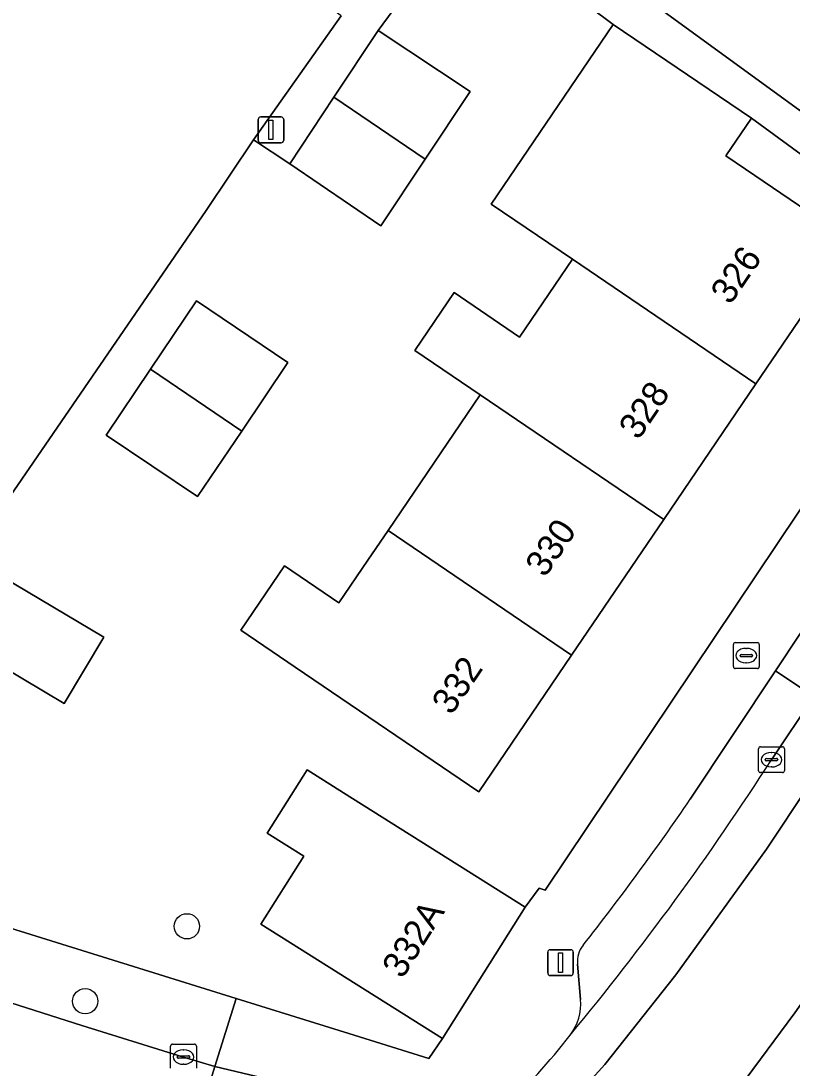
# Model space of a CAD drawing. Extents: x 160554 to 161248, y 385329 to 386506.
# Drawn here: x 160894.7 to 160924.51, y 385917.72 to 385958.22 of the extents above; entities that cross this region are included whole.
import ezdxf

# ---------------------------------------------------------------- set-up
doc = ezdxf.new("R2010")
doc.units = 0
for name, color, linetype in [('IMGEO_Boom', 7, 'Continuous'), ('IMGEO_Brandkraan', 7, 'Continuous'), ('IMGEO_Erf', 7, 'Continuous'), ('IMGEO_Kolk', 7, 'Continuous'), ('IMGEO_Lichtmast', 7, 'Continuous'), ('IMGEO_Pand', 7, 'Continuous'), ('IMGEO_Pand_nummerreeks', 7, 'Continuous'), ('IMGEO_Parkeervlak_open', 7, 'Continuous'), ('IMGEO_Rijbaan_lokaal_gesloten', 7, 'Continuous'), ('IMGEO_Rijbaan_lokaal_open', 7, 'Continuous'), ('IMGEO_Voetpad_open', 7, 'Continuous')]:
    doc.layers.add(name, color=color, linetype=linetype)

msp = doc.modelspace()

# ---------------------------------------------------------------- linework, layer by layer
at = {"layer": 'IMGEO_Boom'}
for centre in [(160901.114, 385923.205), (160897.18, 385920.308)]:
    msp.add_circle(centre, 0.489, dxfattribs=at)
at = {"layer": 'IMGEO_Brandkraan'}
for p, q in [((160922.24, 385933.248), (160922.24, 385934.1)), ((160922.315, 385934.174), (160923.167, 385934.174)), ((160922.728, 385933.954), (160922.753, 385933.954)), ((160923.241, 385934.1), (160923.241, 385933.248)), ((160922.499, 385933.668), (160922.499, 385933.68)), ((160922.937, 385933.631), (160922.539, 385933.631)), ((160922.542, 385933.717), (160922.94, 385933.717)), ((160922.983, 385933.68), (160922.983, 385933.668)), ((160923.167, 385933.174), (160922.315, 385933.174)), ((160922.751, 385933.394), (160922.726, 385933.394))]:
    msp.add_line(p, q, dxfattribs=at)
for points in [[(160922.24, 385933.248), (160922.24, 385934.1)], [(160922.315, 385934.174), (160923.167, 385934.174)], [(160923.241, 385934.1), (160923.241, 385933.248)], [(160923.167, 385933.174), (160922.315, 385933.174)]]:
    msp.add_lwpolyline(points, dxfattribs=at)
for centre, radius, start, end in [((160922.317, 385934.098), 0.0765, 91.552, 178.448), ((160922.317, 385934.098), 0.0765, 91.552, 178.448), ((160923.165, 385934.098), 0.0765, 1.552, 88.448), ((160923.165, 385934.098), 0.0765, 1.552, 88.448), ((160922.539, 385933.677), 0.0403, 85.8775, 175.7526), ((160922.536, 385933.667), 0.0366, 178.938, 274.7102), ((160922.94, 385933.674), 0.043, 264.8664, 352.4533), ((160922.944, 385933.679), 0.0386, 1.7309, 96.639), ((160922.317, 385933.25), 0.0765, 181.552, 268.448), ((160922.317, 385933.25), 0.0765, 181.552, 268.448), ((160923.165, 385933.25), 0.0765, 271.552, 358.448), ((160923.165, 385933.25), 0.0765, 271.552, 358.448)]:
    msp.add_arc(centre, radius, start, end, dxfattribs=at)
for centre, major_axis, ratio, start_param, end_param in [((160922.727, 385933.674), (-0.387, 0.002), 0.722429, 4.712389, 7.853982), ((160922.752, 385933.674), (-0.39, 0.002), 0.717154, 1.570796, 4.712389)]:
    msp.add_ellipse(centre, major_axis=major_axis, ratio=ratio, start_param=start_param, end_param=end_param, dxfattribs=at)
at = {"layer": 'IMGEO_Erf'}
for points in [[(160894.14, 385977.144), (160896.602, 385980.559), (160899.23, 385978.626), (160901.584, 385976.894), (160899.128, 385973.486), (160904.174, 385969.804), (160906.616, 385973.193), (160909.38, 385971.16), (160911.76, 385969.408), (160909.334, 385966.04), (160914.365, 385962.37), (160916.778, 385965.717), (160919.529, 385963.693), (160921.915, 385961.938), (160919.517, 385958.611), (160924.804, 385954.754), (160927.167, 385958.074), (160929.838, 385956.173), (160927.475, 385952.853), (160931.838, 385949.794), (160942.754, 385965.361)], [(160931.004, 385948.553), (160922.94, 385954.452), (160921.951, 385952.996), (160922.712, 385952.479), (160926.847, 385949.669), (160923.115, 385944.178), (160919.552, 385938.935), (160915.988, 385933.69), (160912.395, 385928.404), (160905.297, 385933.228), (160903.192, 385934.658), (160904.884, 385937.147), (160906.988, 385935.716), (160908.108, 385937.364), (160908.889, 385938.514), (160912.454, 385943.758), (160909.924, 385945.477), (160911.442, 385947.71), (160913.972, 385945.992), (160916.017, 385949.001), (160912.87, 385951.127), (160917.597, 385958.083), (160911.85, 385962.386), (160908.511, 385957.843), (160912.06, 385955.484), (160910.323, 385952.87), (160908.612, 385950.296), (160905.088, 385952.69), (160903.683, 385953.624), (160901.859, 385950.881), (160889.565, 385932.976)], [(160887.33, 385925.297), (160903.014, 385920.416), (160907.373, 385919.06), (160910.463, 385918.099), (160910.994, 385918.872), (160903.977, 385923.289), (160905.629, 385925.913), (160904.214, 385926.804), (160905.758, 385929.257), (160907.173, 385928.367), (160914.19, 385923.951), (160914.734, 385924.682), (160914.964, 385924.599), (160926.379, 385941.646)]]:
    msp.add_lwpolyline(points, dxfattribs=at)
for points in [[(160903.232, 385942.358), (160901.526, 385939.822), (160897.991, 385942.201), (160899.708, 385944.753), (160901.484, 385947.392), (160905.019, 385945.013)], [(160892.428, 385934.17), (160893.958, 385936.738), (160897.896, 385934.391), (160896.366, 385931.823)]]:
    msp.add_lwpolyline(points, close=True, dxfattribs=at)
at = {"layer": 'IMGEO_Kolk'}
for p, q in [((160923.213, 385929.222), (160923.213, 385930.074)), ((160923.288, 385930.148), (160924.14, 385930.148)), ((160923.701, 385929.928), (160923.726, 385929.928)), ((160924.214, 385930.074), (160924.214, 385929.222)), ((160923.472, 385929.642), (160923.472, 385929.654)), ((160923.91, 385929.605), (160923.512, 385929.605)), ((160923.515, 385929.691), (160923.913, 385929.691)), ((160923.956, 385929.654), (160923.956, 385929.642)), ((160924.14, 385929.148), (160923.288, 385929.148)), ((160923.724, 385929.368), (160923.699, 385929.368)), ((160900.479, 385917.724), (160900.479, 385918.576)), ((160900.554, 385918.65), (160901.406, 385918.65)), ((160901.48, 385918.576), (160901.48, 385917.724)), ((160900.738, 385918.144), (160900.738, 385918.156)), ((160900.781, 385918.193), (160901.179, 385918.193)), ((160900.967, 385918.43), (160900.992, 385918.43)), ((160901.222, 385918.156), (160901.222, 385918.144)), ((160901.176, 385918.107), (160900.778, 385918.107)), ((160900.99, 385917.87), (160900.965, 385917.87))]:
    msp.add_line(p, q, dxfattribs=at)
for points in [[(160923.213, 385929.222), (160923.213, 385930.074)], [(160923.288, 385930.148), (160924.14, 385930.148)], [(160924.214, 385930.074), (160924.214, 385929.222)], [(160924.14, 385929.148), (160923.288, 385929.148)], [(160900.479, 385917.724), (160900.479, 385918.576)], [(160900.554, 385918.65), (160901.406, 385918.65)], [(160901.48, 385918.576), (160901.48, 385917.724)]]:
    msp.add_lwpolyline(points, dxfattribs=at)
for centre, radius, start, end in [((160923.29, 385930.072), 0.0765, 91.552, 178.448), ((160923.29, 385930.072), 0.0765, 91.552, 178.448), ((160924.138, 385930.072), 0.0765, 1.552, 88.448), ((160924.138, 385930.072), 0.0765, 1.552, 88.448), ((160923.512, 385929.651), 0.0403, 85.8775, 175.7526), ((160923.509, 385929.641), 0.0366, 178.938, 274.7102), ((160923.913, 385929.648), 0.043, 264.8664, 352.4533), ((160923.917, 385929.653), 0.0386, 1.7309, 96.639), ((160923.29, 385929.224), 0.0765, 181.552, 268.448), ((160923.29, 385929.224), 0.0765, 181.552, 268.448), ((160924.138, 385929.224), 0.0765, 271.552, 358.448), ((160924.138, 385929.224), 0.0765, 271.552, 358.448), ((160900.556, 385918.574), 0.0765, 91.552, 178.448), ((160900.556, 385918.574), 0.0765, 91.552, 178.448), ((160901.404, 385918.574), 0.0765, 1.552, 88.448), ((160901.404, 385918.574), 0.0765, 1.552, 88.448), ((160900.778, 385918.153), 0.0403, 85.8775, 175.7526), ((160901.183, 385918.155), 0.0386, 1.7309, 96.639), ((160900.775, 385918.143), 0.0366, 178.938, 274.7102), ((160901.179, 385918.15), 0.043, 264.8664, 352.4533)]:
    msp.add_arc(centre, radius, start, end, dxfattribs=at)
for centre, major_axis, ratio, start_param, end_param in [((160923.7, 385929.648), (-0.387, 0.002), 0.722429, 4.712389, 7.853982), ((160923.725, 385929.648), (-0.39, 0.002), 0.717154, 1.570796, 4.712389), ((160900.966, 385918.15), (-0.387, 0.002), 0.722429, 4.712389, 7.853982), ((160900.991, 385918.15), (-0.39, 0.002), 0.717154, 1.570796, 4.712389)]:
    msp.add_ellipse(centre, major_axis=major_axis, ratio=ratio, start_param=start_param, end_param=end_param, dxfattribs=at)
at = {"layer": 'IMGEO_Lichtmast'}
for p, q in [((160903.867, 385953.604), (160903.867, 385954.404)), ((160903.867, 385954.404), (160903.867, 385953.604)), ((160903.967, 385954.504), (160904.757, 385954.504)), ((160904.757, 385954.504), (160903.967, 385954.504)), ((160904.857, 385954.404), (160904.857, 385953.604)), ((160904.857, 385953.604), (160904.857, 385954.404)), ((160904.757, 385953.504), (160903.967, 385953.504)), ((160903.967, 385953.504), (160904.757, 385953.504)), ((160915.161, 385922.3), (160915.951, 385922.3)), ((160915.951, 385922.3), (160915.161, 385922.3)), ((160915.061, 385921.4), (160915.061, 385922.2)), ((160915.061, 385922.2), (160915.061, 385921.4)), ((160916.051, 385922.2), (160916.051, 385921.4)), ((160916.051, 385921.4), (160916.051, 385922.2)), ((160915.951, 385921.3), (160915.161, 385921.3)), ((160915.161, 385921.3), (160915.951, 385921.3))]:
    msp.add_line(p, q, dxfattribs=at)
for points in [[(160904.287, 385954.379), (160904.437, 385954.379), (160904.437, 385953.629), (160904.287, 385953.629), (160904.287, 385954.379)], [(160915.481, 385922.175), (160915.631, 385922.175), (160915.631, 385921.425), (160915.481, 385921.425), (160915.481, 385922.175)]]:
    msp.add_lwpolyline(points, dxfattribs=at)
for centre, start, end in [((160903.967, 385954.404), 90, 180), ((160903.967, 385954.404), 90, 180), ((160904.757, 385954.404), 0, 90), ((160904.757, 385954.404), 360, 90), ((160903.967, 385953.604), 180, 270), ((160903.967, 385953.604), 180, 270), ((160904.757, 385953.604), 270, 0), ((160904.757, 385953.604), 270, 0), ((160915.161, 385922.2), 90, 180), ((160915.161, 385922.2), 90, 180), ((160915.951, 385922.2), 0, 90), ((160915.951, 385922.2), 360, 90), ((160915.161, 385921.4), 180, 270), ((160915.161, 385921.4), 180, 270), ((160915.951, 385921.4), 270, 0), ((160915.951, 385921.4), 270, 0)]:
    msp.add_arc(centre, 0.1, start, end, dxfattribs=at)
at = {"layer": 'IMGEO_Pand'}
for points in [[(160910.323, 385952.87), (160912.06, 385955.484), (160908.511, 385957.843), (160906.799, 385955.265)], [(160917.597, 385958.083), (160912.87, 385951.127), (160916.017, 385949.001), (160923.115, 385944.178), (160926.847, 385949.669), (160922.712, 385952.479), (160921.951, 385952.996), (160922.94, 385954.452)], [(160910.323, 385952.87), (160906.799, 385955.265), (160905.088, 385952.69), (160908.612, 385950.296)], [(160923.115, 385944.178), (160916.017, 385949.001), (160913.972, 385945.992), (160911.442, 385947.71), (160909.924, 385945.477), (160912.454, 385943.758), (160919.552, 385938.935)], [(160899.708, 385944.753), (160903.232, 385942.358), (160905.019, 385945.013), (160901.484, 385947.392)], [(160897.991, 385942.201), (160901.526, 385939.822), (160903.232, 385942.358), (160899.708, 385944.753)], [(160912.454, 385943.758), (160908.889, 385938.514), (160915.988, 385933.69), (160919.552, 385938.935)], [(160915.988, 385933.69), (160908.889, 385938.514), (160908.108, 385937.364), (160906.988, 385935.716), (160904.884, 385937.147), (160903.192, 385934.658), (160905.297, 385933.228), (160912.395, 385928.404)], [(160892.428, 385934.17), (160896.366, 385931.823), (160897.896, 385934.391), (160893.958, 385936.738)], [(160914.19, 385923.951), (160907.173, 385928.367), (160905.758, 385929.257), (160904.214, 385926.804), (160905.629, 385925.913), (160903.977, 385923.289), (160910.994, 385918.872)]]:
    msp.add_lwpolyline(points, close=True, dxfattribs=at)
at = {"layer": 'IMGEO_Parkeervlak_open'}
msp.add_lwpolyline([(160930.068, 385939.158), (160928.569, 385940.171), (160923.872, 385933.087), (160925.349, 385932.096)], close=True, dxfattribs=at)
for points in [[(160923.714, 385929.648), (160925.349, 385932.096), (160923.872, 385933.087), (160920.576, 385928.117)], [(160916.215, 385921.741), (160916.33, 385920.377)]]:
    msp.add_lwpolyline(points, dxfattribs=at)
for centre, radius, start, end in [((160831.635, 385988.777), 109.429, 320.383, 327.29334), ((160831.642, 385989.036), 107.798, 321.86548, 325.58903), ((160917.192, 385921.847), 0.983, 140.6535, 186.1933), ((160914.421, 385920.183), 1.919, 321.9054, 5.7978)]:
    msp.add_arc(centre, radius, start, end, dxfattribs=at)
at = {"layer": 'IMGEO_Rijbaan_lokaal_gesloten'}
for points in [[(160896.724, 385891.912), (160899.657, 385896.647), (160902.182, 385900.473), (160903.908, 385902.895), (160907.161, 385907.035), (160910.647, 385910.965), (160914.591, 385914.901), (160917.267, 385917.867), (160920.016, 385921.325), (160923.521, 385926.184), (160926.798, 385931.115), (160925.349, 385932.096), (160923.714, 385929.648)], [(160897.988, 385883.524), (160906.014, 385896.856), (160907.371, 385898.921), (160909.413, 385901.855), (160911.882, 385905.015), (160915.511, 385909.208), (160919.43, 385913.378), (160922.735, 385917.325), (160924.617, 385919.86), (160926.725, 385922.862), (160930.546, 385928.58), (160926.798, 385931.115), (160923.521, 385926.184), (160920.016, 385921.325), (160917.267, 385917.867), (160914.591, 385914.901), (160910.647, 385910.965), (160907.161, 385907.035), (160903.908, 385902.895), (160902.182, 385900.473), (160899.657, 385896.647), (160896.724, 385891.912)], [(160898.148, 385914.114), (160900.799, 385913.232), (160902.196, 385917.781), (160900.98, 385918.15), (160897.048, 385919.373), (160887.881, 385922.3), (160886.758, 385922.649), (160882.61, 385923.939), (160880.216, 385924.684), (160866.444, 385928.966), (160860.248, 385930.666)], [(160923.982, 385916.06), (160924.106, 385916.245), (160926.036, 385918.835), (160930.368, 385925.14), (160931.995, 385927.599), (160930.546, 385928.58), (160926.725, 385922.862), (160924.617, 385919.86), (160922.735, 385917.325), (160919.43, 385913.378), (160915.511, 385909.208), (160911.882, 385905.015), (160909.413, 385901.855), (160907.371, 385898.921), (160906.014, 385896.856), (160897.988, 385883.524)]]:
    msp.add_lwpolyline(points, dxfattribs=at)
for centre, radius, start, end in [((160831.635, 385988.777), 109.429, 320.383, 327.29334), ((160894.859, 385935.386), 26.694, 313.7612, 322.1287)]:
    msp.add_arc(centre, radius, start, end, dxfattribs=at)
at = {"layer": 'IMGEO_Rijbaan_lokaal_open'}
msp.add_lwpolyline([(160889.565, 385932.976), (160901.859, 385950.881), (160903.683, 385953.624), (160907.076, 385958.415), (160904.732, 385960.128), (160902.387, 385961.842), (160900.043, 385963.555), (160897.699, 385965.268), (160895.355, 385966.981), (160893.01, 385968.695)], dxfattribs=at)
at = {"layer": 'IMGEO_Voetpad_open'}
for points in [[(160950.519, 385976.548), (160949.995, 385976.564), (160949.285, 385976.888), (160948.526, 385977.455), (160945.699, 385973.217), (160947.341, 385971.824), (160942.827, 385965.444), (160942.754, 385965.361), (160931.838, 385949.794), (160931.004, 385948.553), (160926.379, 385941.646), (160914.964, 385924.599), (160914.734, 385924.682), (160914.19, 385923.951), (160910.994, 385918.872), (160910.463, 385918.099), (160907.373, 385919.06), (160903.014, 385920.416), (160902.196, 385917.781), (160907.507, 385916.515), (160910.163, 385916.158), (160912.819, 385916.319), (160913.162, 385915.955), (160913.322, 385916.107)], [(160907.076, 385958.415), (160903.683, 385953.624), (160905.088, 385952.69), (160906.799, 385955.265), (160908.511, 385957.843), (160911.85, 385962.386), (160917.597, 385958.083), (160922.94, 385954.452), (160931.004, 385948.553), (160931.838, 385949.794), (160927.475, 385952.853), (160924.804, 385954.754), (160919.517, 385958.611)], [(160920.576, 385928.117), (160923.872, 385933.087), (160928.569, 385940.171), (160939.956, 385957.242)], [(160880.216, 385924.684), (160882.61, 385923.939), (160886.758, 385922.649), (160887.881, 385922.3), (160897.048, 385919.373), (160900.98, 385918.15), (160902.196, 385917.781), (160903.014, 385920.416), (160887.33, 385925.297), (160883.599, 385926.57), (160883.981, 385927.769), (160861.372, 385934.889)], [(160916.33, 385920.377), (160916.215, 385921.741)], [(160912.819, 385916.319), (160910.163, 385916.158), (160907.507, 385916.515), (160902.196, 385917.781), (160900.799, 385913.232), (160902.904, 385912.485)]]:
    msp.add_lwpolyline(points, dxfattribs=at)
for centre, radius, start, end in [((160831.642, 385989.036), 107.798, 321.86548, 325.58903), ((160917.192, 385921.847), 0.983, 140.6535, 186.1933), ((160914.421, 385920.183), 1.919, 321.9054, 5.7978), ((160894.859, 385935.386), 26.694, 313.7612, 322.1287)]:
    msp.add_arc(centre, radius, start, end, dxfattribs=at)

# ---------------------------------------------------------------- texts
at = {"layer": 'IMGEO_Pand_nummerreeks'}
for s, rotation, p in [('326', 55.7994, (160922.122, 385947.201)), ('328', 55.8004, (160918.57, 385941.973)), ('330', 55.7994, (160914.957, 385936.657)), ('332', 55.8004, (160911.34, 385931.335)), ('332A', 57.8172, (160909.444, 385921.139))]:
    msp.add_text(s, height=1, rotation=rotation, dxfattribs=at).set_placement(p)

doc.saveas('drawing.dxf')
